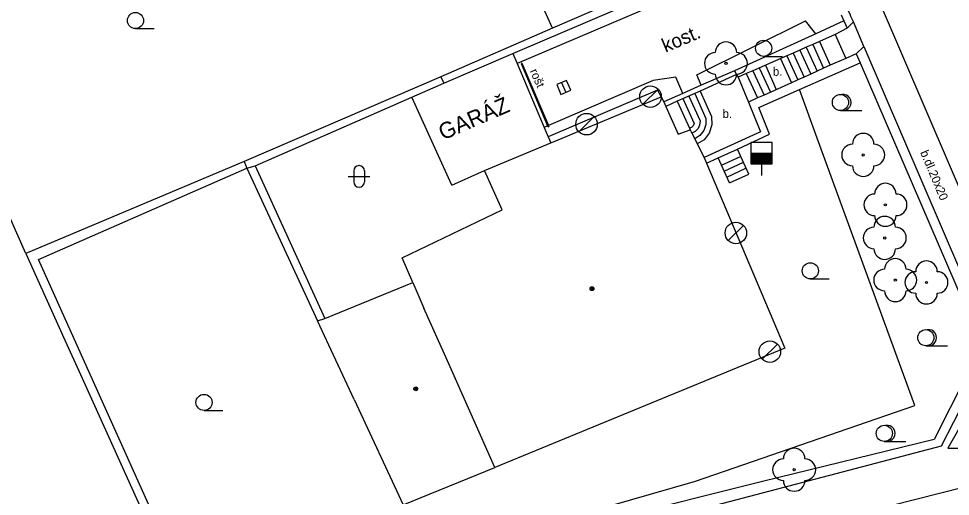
# Model space of a CAD drawing. Extents: x -600309 to -598967, y -1161267 to -1160292.
# Drawn here: x -599866.65 to -599823.34, y -1160336.08 to -1160313.86 of the extents above; entities that cross this region are included whole.
import ezdxf

# ---------------------------------------------------------------- set-up
doc = ezdxf.new("R2010")
doc.units = 0
for name, color, linetype in [('Level 10', 7, 'Continuous'), ('Level 11', 7, 'Continuous'), ('Level 21', 7, 'Continuous'), ('Level 22', 7, 'Continuous'), ('Level 24', 7, 'Continuous'), ('Level 27', 7, 'Continuous'), ('Level 28', 7, 'Continuous'), ('Level 34', 7, 'Continuous'), ('Level 36', 7, 'Continuous'), ('Level 39', 7, 'Continuous'), ('Level 40', 7, 'Continuous'), ('Level 41', 7, 'Continuous'), ('Level 42', 7, 'Continuous'), ('Level 5', 7, 'Continuous'), ('Level 51', 7, 'Continuous'), ('Level 7', 7, 'Continuous'), ('Level 8', 7, 'Continuous')]:
    doc.layers.add(name, color=color, linetype=linetype)

msp = doc.modelspace()

# ---------------------------------------------------------------- linework, layer by layer
at = {"layer": 'Level 10'}
msp.add_lwpolyline([(-599828.3, -1160337.07), (-599821.59, -1160335.35)], dxfattribs=at)
at = {"layer": 'Level 11'}
for points in [[(-599830.47, -1160310.4), (-599843.48, -1160315.94)], [(-599820.22, -1160328.03), (-599826.59, -1160313.18), (-599826.63, -1160313.09)], [(-599834.92, -1160316.96), (-599835.13, -1160316.48), (-599830.08, -1160313.96)], [(-599828.29, -1160313.96), (-599829.59, -1160314.56), (-599833.38, -1160316.29)], [(-599829.59, -1160314.56), (-599830.08, -1160313.96)], [(-599828.14, -1160314.31), (-599828.7, -1160314.6)], [(-599828.7, -1160314.6), (-599829.42, -1160314.92), (-599829.74, -1160315.06), (-599830.04, -1160315.19), (-599830.34, -1160315.32), (-599830.64, -1160315.46), (-599830.94, -1160315.59), (-599832.52, -1160316.29), (-599832.83, -1160316.42), (-599833.21, -1160316.59)], [(-599828.7, -1160314.6), (-599828.2, -1160315.71)], [(-599830.04, -1160315.19), (-599829.53, -1160316.31)], [(-599829.74, -1160315.06), (-599829.23, -1160316.17)], [(-599829.42, -1160314.92), (-599828.92, -1160316.03)], [(-599828.2, -1160315.71), (-599828.92, -1160316.03), (-599829.23, -1160316.17), (-599829.53, -1160316.31), (-599829.83, -1160316.44), (-599830.13, -1160316.58), (-599830.43, -1160316.71), (-599830.73, -1160316.85), (-599832, -1160317.42), (-599832.3, -1160317.55), (-599832.7199, -1160317.74)], [(-599831.24, -1160315.72), (-599830.73, -1160316.85)], [(-599830.94, -1160315.59), (-599830.43, -1160316.71)], [(-599830.64, -1160315.46), (-599830.13, -1160316.58)], [(-599830.34, -1160315.32), (-599829.83, -1160316.44)], [(-599827.7199, -1160315.5), (-599828.2, -1160315.71)], [(-599843.26, -1160315.93), (-599843.29, -1160315.95), (-599842.06, -1160318.85)], [(-599834.68, -1160320.59), (-599834.13, -1160320.34), (-599833.24, -1160319.93), (-599831.74, -1160319.24), (-599832.25, -1160317.99), (-599830.36, -1160317.16), (-599827.54, -1160315.92)], [(-599832.22, -1160316.15), (-599831.7, -1160317.28)], [(-599831.94, -1160316.03), (-599831.43, -1160317.16)], [(-599847.03, -1160316.56), (-599846.89, -1160316.86)], [(-599836.1, -1160316.58), (-599837.15, -1160316.74)], [(-599833.38, -1160316.29), (-599834.92, -1160316.96), (-599835.77, -1160317.34), (-599836.6599, -1160317.73)], [(-599833.28, -1160316.46), (-599834.97, -1160317.23), (-599836.04, -1160317.7), (-599836.57, -1160317.94)], [(-599835.77, -1160317.34), (-599836.1, -1160316.58)], [(-599833.38, -1160316.29), (-599833.28, -1160316.46), (-599833.21, -1160316.59)], [(-599833.21, -1160316.59), (-599832.7199, -1160317.74)], [(-599832.83, -1160316.42), (-599832.3, -1160317.55)], [(-599832.52, -1160316.29), (-599832, -1160317.42)], [(-599837.15, -1160316.74), (-599842.02, -1160318.83)], [(-599836.96, -1160317.18), (-599842.03, -1160319.36)], [(-599836.96, -1160317.18), (-599836.79, -1160317.49)], [(-599835.5, -1160317.46), (-599834.97, -1160318.62)], [(-599835.22, -1160317.34), (-599834.7, -1160318.5)], [(-599834.97, -1160317.23), (-599834.44, -1160318.41)], [(-599836.04, -1160317.7), (-599835.47, -1160318.96), (-599835.43, -1160319.04)], [(-599835.77, -1160317.58), (-599835.25, -1160318.74)], [(-599832.7199, -1160317.74), (-599832.17, -1160319.12), (-599834.79, -1160320.32)], [(-599835.25, -1160318.74), (-599835.3, -1160318.84)], [(-599834.97, -1160318.62), (-599835, -1160318.81), (-599835.07, -1160318.97), (-599835.2, -1160319.11)], [(-599834.44, -1160318.41), (-599834.43, -1160318.8), (-599834.55, -1160319.18), (-599834.79, -1160319.49), (-599835.11, -1160319.69)], [(-599834.7, -1160318.5), (-599834.7, -1160318.79), (-599834.8, -1160319.07), (-599834.99, -1160319.3)], [(-599842.06, -1160318.85), (-599842.22, -1160318.92)], [(-599842.02, -1160318.83), (-599842.06, -1160318.85)], [(-599842.06, -1160318.85), (-599842.04, -1160318.89), (-599842.01, -1160318.87)], [(-599835.38, -1160318.92), (-599835.47, -1160318.96)], [(-599835.3, -1160318.84), (-599835.38, -1160318.92)], [(-599835.2, -1160319.11), (-599835.36, -1160319.19)], [(-599834.99, -1160319.3), (-599835.22, -1160319.45)], [(-599832.71, -1160321.09), (-599833.24, -1160319.93)], [(-599833.6, -1160321.5), (-599834.13, -1160320.34)], [(-599833.98, -1160320.68), (-599833.09, -1160320.27)], [(-599833.85, -1160320.95), (-599832.96, -1160320.54)], [(-599833.73, -1160321.23), (-599832.84, -1160320.82)], [(-599833.6, -1160321.5), (-599832.71, -1160321.09)]]:
    msp.add_lwpolyline(points, dxfattribs=at)
at = {"layer": 'Level 21'}
for points in [[(-599841.83, -1160314.31), (-599843.52, -1160310.53)], [(-599835.18, -1160335.37), (-599824.99, -1160331.85), (-599829.47, -1160319.59), (-599830.36, -1160317.16)], [(-599857.91, -1160342.44), (-599844.28, -1160338), (-599835.18, -1160335.37)]]:
    msp.add_lwpolyline(points, dxfattribs=at)
at = {"layer": 'Level 22'}
for centre in [(-599833.77, -1160315.94), (-599827.39, -1160320.2), (-599826.36, -1160322.52), (-599826.39, -1160324.06), (-599825.9, -1160326.02), (-599824.45, -1160326.13), (-599830.6, -1160334.84)]:
    msp.add_circle(centre, 0.05, dxfattribs=at)
for centre, start, end in [((-599833.77, -1160315.44), 0, 180), ((-599834.27, -1160315.94), 90, 270), ((-599833.27, -1160315.94), 270, 90), ((-599833.77, -1160316.44), 180, 0), ((-599827.39, -1160319.7), 0, 180), ((-599827.89, -1160320.2), 90, 270), ((-599826.89, -1160320.2), 270, 90), ((-599827.39, -1160320.7), 180, 0), ((-599826.36, -1160322.02), 0, 180), ((-599826.86, -1160322.52), 90, 270), ((-599825.86, -1160322.52), 270, 90), ((-599826.39, -1160323.56), 0, 180), ((-599826.36, -1160323.02), 180, 0), ((-599826.89, -1160324.06), 90, 270), ((-599825.89, -1160324.06), 270, 90), ((-599826.39, -1160324.56), 180, 0), ((-599825.9, -1160325.52), 0, 180), ((-599824.45, -1160325.63), 0, 180), ((-599826.4, -1160326.02), 90, 270), ((-599824.95, -1160326.13), 90, 270), ((-599825.4, -1160326.02), 270, 90), ((-599823.95, -1160326.13), 270, 90), ((-599825.9, -1160326.52), 180, 0), ((-599824.45, -1160326.63), 180, 0), ((-599830.6, -1160334.34), 0, 180), ((-599831.1, -1160334.84), 90, 270), ((-599830.1, -1160334.84), 270, 90), ((-599830.6, -1160335.34), 180, 0)]:
    msp.add_arc(centre, 0.5, start, end, dxfattribs=at)
at = {"layer": 'Level 24'}
for points in [[(-599843.26, -1160315.93), (-599842.02, -1160318.83)], [(-599842.02, -1160318.83), (-599842.01, -1160318.87)]]:
    msp.add_lwpolyline(points, dxfattribs=at)
at = {"layer": 'Level 27'}
for p, q in [((-599841.408, -1160316.83), (-599841.212, -1160317.29)), ((-599837.634, -1160317.843), (-599836.927, -1160317.136)), ((-599840.604, -1160319.123), (-599839.897, -1160318.416)), ((-599833.664, -1160324.183), (-599832.957, -1160323.476)), ((-599832.084, -1160329.703), (-599831.377, -1160328.996))]:
    msp.add_line(p, q, dxfattribs=at)
msp.add_lwpolyline([(-599841.638, -1160316.928), (-599841.442, -1160317.388), (-599840.982, -1160317.192), (-599841.178, -1160316.732)], close=True, dxfattribs=at)
for centre in [(-599837.28, -1160317.49), (-599840.25, -1160318.77), (-599833.31, -1160323.83), (-599831.73, -1160329.35)]:
    msp.add_circle(centre, 0.5, dxfattribs=at)
at = {"layer": 'Level 28'}
for p, q in [((-599832.62, -1160320.12), (-599831.62, -1160320.12)), ((-599832.62, -1160320.17), (-599831.62, -1160320.17)), ((-599832.62, -1160320.22), (-599831.62, -1160320.22)), ((-599832.62, -1160320.27), (-599831.62, -1160320.27)), ((-599832.62, -1160320.32), (-599831.62, -1160320.32)), ((-599832.62, -1160320.37), (-599831.62, -1160320.37)), ((-599832.62, -1160320.42), (-599831.62, -1160320.42)), ((-599832.62, -1160320.47), (-599831.62, -1160320.47)), ((-599832.62, -1160320.52), (-599831.62, -1160320.52)), ((-599832.62, -1160320.57), (-599831.62, -1160320.57)), ((-599832.12, -1160320.62), (-599832.12, -1160321.15))]:
    msp.add_line(p, q, dxfattribs=at)
msp.add_lwpolyline([(-599832.62, -1160320.62), (-599831.62, -1160320.62), (-599831.62, -1160319.62), (-599832.62, -1160319.62)], close=True, dxfattribs=at)
at = {"layer": 'Level 34'}
msp.add_lwpolyline([(-599823.46, -1160333.832), (-599822.46, -1160333.832), (-599822.96, -1160332.966)], close=True, dxfattribs=at)
at = {"layer": 'Level 36'}
for p, q in [((-599861.2199, -1160314.325), (-599860.3449, -1160314.325)), ((-599832.02, -1160315.615), (-599831.145, -1160315.615)), ((-599828.45, -1160318.135), (-599827.45, -1160318.135)), ((-599851.326, -1160321.196), (-599850.326, -1160321.196)), ((-599851.076, -1160320.946), (-599851.076, -1160321.446)), ((-599850.576, -1160320.946), (-599850.576, -1160321.446)), ((-599829.85, -1160325.965), (-599828.975, -1160325.965)), ((-599824.48, -1160329.075), (-599823.48, -1160329.075)), ((-599858.03, -1160332.085), (-599857.155, -1160332.085)), ((-599826.41, -1160333.525), (-599825.41, -1160333.525))]:
    msp.add_line(p, q, dxfattribs=at)
for centre in [(-599861.22, -1160313.9499), (-599832.0201, -1160315.2399), (-599828.45, -1160317.7596), (-599829.8501, -1160325.5899), (-599824.48, -1160328.6996), (-599858.0301, -1160331.7099), (-599826.41, -1160333.1496)]:
    msp.add_circle(centre, 0.375, dxfattribs=at)
for centre, radius, start, end in [((-599828.325, -1160317.7596), 0.375, 260.40593, 99.59407), ((-599850.8257, -1160320.9463), 0.25, 0, 180), ((-599850.8257, -1160321.4463), 0.25, 180, 0), ((-599824.355, -1160328.6996), 0.375, 260.40593, 99.59407), ((-599826.285, -1160333.1496), 0.375, 260.40593, 99.59407)]:
    msp.add_arc(centre, radius, start, end, dxfattribs=at)
at = {"layer": 'Level 39'}
for centre, radius in [((-599840, -1160326.42), 0.09), ((-599840, -1160326.42), 0.0398), ((-599848.19, -1160331.08), 0.09), ((-599848.19, -1160331.08), 0.0398)]:
    msp.add_circle(centre, radius, dxfattribs=at)
at = {"layer": 'Level 5'}
for points in [[(-599846.89, -1160316.86), (-599843.67, -1160315.48)], [(-599843.67, -1160315.48), (-599843.48, -1160315.94), (-599842.22, -1160318.92), (-599842.03, -1160319.36), (-599841.91, -1160319.63)], [(-599846.51, -1160321.6), (-599848.38, -1160317.51), (-599846.89, -1160316.86)], [(-599841.91, -1160319.63), (-599841.76, -1160319.57), (-599836.79, -1160317.49)], [(-599836.79, -1160317.49), (-599836.6599, -1160317.73)], [(-599836.6599, -1160317.73), (-599836.57, -1160317.94), (-599835.99, -1160319.24)], [(-599835.99, -1160319.24), (-599835.43, -1160319.04)], [(-599835.43, -1160319.04), (-599835.36, -1160319.19), (-599835.22, -1160319.45), (-599835.11, -1160319.69), (-599834.79, -1160320.32)], [(-599845, -1160320.92), (-599841.91, -1160319.63)], [(-599834.79, -1160320.32), (-599834.68, -1160320.59)], [(-599846.51, -1160321.6), (-599845, -1160320.92)], [(-599844.18, -1160322.75), (-599845, -1160320.92)], [(-599834.68, -1160320.59), (-599831.03, -1160329.18)], [(-599848.82, -1160324.98), (-599844.18, -1160322.75)], [(-599848.33, -1160326.13), (-599848.82, -1160324.98)], [(-599852.4099, -1160327.81), (-599848.33, -1160326.13)], [(-599848.33, -1160326.13), (-599847.82, -1160327.32)], [(-599846.71, -1160329.78), (-599847.82, -1160327.32)], [(-599852.75, -1160327.92), (-599852.4099, -1160327.81)], [(-599851.05, -1160331.58), (-599852.75, -1160327.92)], [(-599831.03, -1160329.18), (-599844.52, -1160334.73)], [(-599844.52, -1160334.73), (-599846.71, -1160329.78)], [(-599851.05, -1160331.58), (-599848.77, -1160336.48)], [(-599848.77, -1160336.48), (-599844.52, -1160334.73)]]:
    msp.add_lwpolyline(points, dxfattribs=at)
at = {"layer": 'Level 51'}
for points in [[(-599847.03, -1160316.56), (-599856.17, -1160320.5)], [(-599855.65, -1160320.7), (-599848.38, -1160317.51)], [(-599856.17, -1160320.5), (-599866.31, -1160324.79)], [(-599865.7199, -1160325.07), (-599856.04, -1160320.82)], [(-599856.17, -1160320.5), (-599856.04, -1160320.82)], [(-599856.04, -1160320.82), (-599855.65, -1160320.7)], [(-599856.04, -1160320.82), (-599852.75, -1160327.92)], [(-599855.65, -1160320.7), (-599852.4099, -1160327.81)], [(-599866.31, -1160324.79), (-599867.45, -1160322.2199)]]:
    msp.add_lwpolyline(points, dxfattribs=at)
at = {"layer": 'Level 7'}
for points in [[(-599830.28, -1160309.31), (-599840.03, -1160313.53), (-599841.83, -1160314.31), (-599847.03, -1160316.56)], [(-599843.67, -1160315.48), (-599843.57, -1160315.44), (-599830.68, -1160309.91), (-599829.84, -1160309.55)], [(-599827.85, -1160314.01), (-599827.96, -1160313.76), (-599828, -1160313.66), (-599828.07, -1160313.51)], [(-599828.41, -1160313.68), (-599828.29, -1160313.96)], [(-599828.29, -1160313.96), (-599828.14, -1160314.31)], [(-599828.14, -1160314.31), (-599827.85, -1160314.01)], [(-599827.36, -1160315.16), (-599822.82, -1160325.73), (-599822.58, -1160326.28), (-599821.39, -1160329.05), (-599821.82, -1160329.93), (-599822.62, -1160331.51), (-599823.77, -1160333.75), (-599836.99, -1160337.22)], [(-599827.36, -1160315.16), (-599827.7199, -1160315.5)], [(-599827.7199, -1160315.5), (-599827.54, -1160315.92)], [(-599827.54, -1160315.92), (-599821.87, -1160329.04), (-599824.1, -1160333.44), (-599832.08, -1160335.39), (-599839.12, -1160337.15), (-599847.38, -1160339.54), (-599857.6599, -1160342.99), (-599857.91, -1160342.44), (-599865.7199, -1160325.07)], [(-599866.31, -1160324.79), (-599864.48, -1160328.85), (-599863.78, -1160330.41), (-599858.06, -1160343.08)]]:
    msp.add_lwpolyline(points, dxfattribs=at)
at = {"layer": 'Level 8'}
msp.add_lwpolyline([(-599827.36, -1160315.16), (-599827.85, -1160314.01)], dxfattribs=at)

# ---------------------------------------------------------------- texts
at = {"layer": 'Level 40'}
for s, height, rotation, p in [('kost.', 0.65, 23.06078, (-599836.58, -1160315.45)), ('b.dl.20x20', 0.39998, 292.78053, (-599824.75, -1160320.08))]:
    msp.add_text(s, height=height, rotation=rotation, dxfattribs=at).set_placement(p)
for p in [(-599831.59, -1160316.52), (-599833.93, -1160318.48)]:
    msp.add_text('b.', height=0.4, dxfattribs=at).set_placement(p)
at = {"layer": 'Level 41'}
msp.add_text('GARÁŽ', height=0.75, rotation=23.36434, dxfattribs=at).set_placement((-599846.93, -1160319.53))
at = {"layer": 'Level 42'}
msp.add_text('rošt', height=0.4, rotation=294.08203, dxfattribs=at).set_placement((-599842.9, -1160316.3))

doc.saveas('drawing.dxf')
